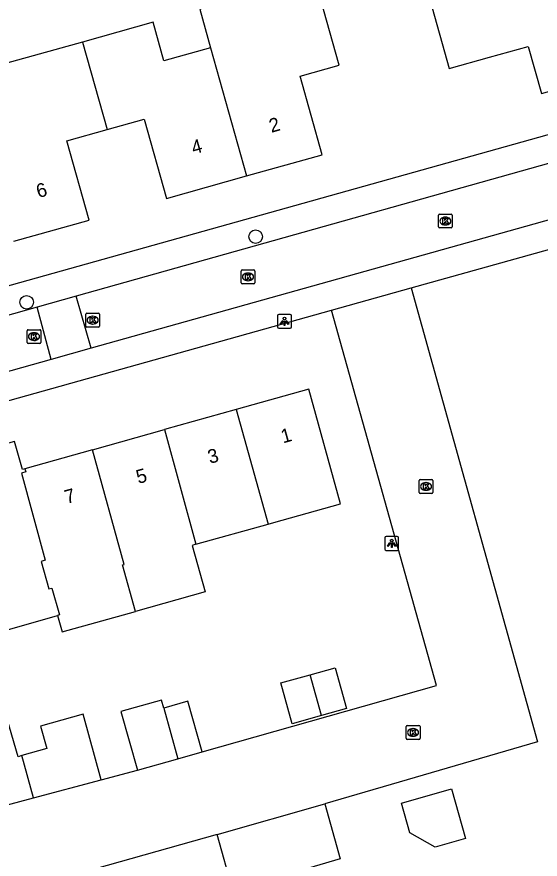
# Model space of a CAD drawing. Extents: x 159628 to 160723, y 388176 to 389416.
# Drawn here: x 159951.4 to 159989.3, y 388311.2 to 388372 of the extents above; entities that cross this region are included whole.
import ezdxf

# ---------------------------------------------------------------- set-up
doc = ezdxf.new("R2010")
doc.units = 0
for name, color, linetype in [('IMGEO_Boom', 7, 'Continuous'), ('IMGEO_Kolk', 7, 'Continuous'), ('IMGEO_Lichtpunt', 7, 'Continuous'), ('IMGEO_Pand', 7, 'Continuous'), ('IMGEO_Pand_nummerreeks', 7, 'Continuous'), ('IMGEO_Rijbaan_lokaal_open', 7, 'Continuous'), ('IMGEO_Voetpad_open', 7, 'Continuous')]:
    doc.layers.add(name, color=color, linetype=linetype)

msp = doc.modelspace()

# ---------------------------------------------------------------- linework, layer by layer
at = {"layer": 'IMGEO_Boom'}
for centre in [(159968.711, 388356.155), (159952.155, 388351.414)]:
    msp.add_circle(centre, 0.489, dxfattribs=at)
at = {"layer": 'IMGEO_Kolk'}
for p, q in [((159981.931, 388356.86), (159981.931, 388357.712)), ((159982.006, 388357.786), (159982.858, 388357.786)), ((159982.419, 388357.566), (159982.444, 388357.566)), ((159982.932, 388357.712), (159982.932, 388356.86)), ((159982.858, 388356.786), (159982.006, 388356.786)), ((159982.442, 388357.006), (159982.417, 388357.006)), ((159967.658, 388352.822), (159967.658, 388353.674)), ((159967.733, 388353.748), (159968.585, 388353.748)), ((159968.659, 388353.674), (159968.659, 388352.822)), ((159968.146, 388353.528), (159968.171, 388353.528)), ((159968.585, 388352.748), (159967.733, 388352.748)), ((159968.169, 388352.968), (159968.144, 388352.968)), ((159956.502, 388350.622), (159957.354, 388350.622)), ((159956.427, 388349.696), (159956.427, 388350.548)), ((159956.915, 388350.402), (159956.94, 388350.402)), ((159957.428, 388350.548), (159957.428, 388349.696)), ((159952.185, 388348.506), (159952.185, 388349.358)), ((159952.26, 388349.432), (159953.112, 388349.432)), ((159953.186, 388349.358), (159953.186, 388348.506)), ((159957.354, 388349.622), (159956.502, 388349.622)), ((159956.938, 388349.842), (159956.913, 388349.842)), ((159952.673, 388349.212), (159952.698, 388349.212)), ((159953.112, 388348.432), (159952.26, 388348.432)), ((159952.696, 388348.652), (159952.671, 388348.652)), ((159980.533, 388337.674), (159980.533, 388338.526)), ((159980.608, 388338.6), (159981.46, 388338.6)), ((159981.534, 388338.526), (159981.534, 388337.674)), ((159981.044, 388337.82), (159981.019, 388337.82)), ((159981.021, 388338.38), (159981.046, 388338.38)), ((159981.46, 388337.6), (159980.608, 388337.6)), ((159979.596, 388319.891), (159979.596, 388320.743)), ((159979.671, 388320.817), (159980.523, 388320.817)), ((159980.597, 388320.743), (159980.597, 388319.891)), ((159980.084, 388320.597), (159980.109, 388320.597)), ((159980.523, 388319.817), (159979.671, 388319.817)), ((159980.107, 388320.037), (159980.082, 388320.037))]:
    msp.add_line(p, q, dxfattribs=at)
for points in [[(159981.931, 388356.86), (159981.931, 388357.712)], [(159982.006, 388357.786), (159982.858, 388357.786)], [(159982.252, 388357.486), (159982.375, 388357.486), (159982.375, 388357.335), (159982.505, 388357.486), (159982.669, 388357.486), (159982.523, 388357.335), (159982.676, 388357.086), (159982.524, 388357.086), (159982.439, 388357.25), (159982.375, 388357.183), (159982.375, 388357.086), (159982.252, 388357.086), (159982.252, 388357.486)], [(159982.932, 388357.712), (159982.932, 388356.86)], [(159982.858, 388356.786), (159982.006, 388356.786)], [(159967.658, 388352.822), (159967.658, 388353.674)], [(159967.733, 388353.748), (159968.585, 388353.748)], [(159968.659, 388353.674), (159968.659, 388352.822)], [(159967.979, 388353.448), (159968.102, 388353.448), (159968.102, 388353.297), (159968.232, 388353.448), (159968.396, 388353.448), (159968.25, 388353.297), (159968.403, 388353.048), (159968.251, 388353.048), (159968.166, 388353.212), (159968.102, 388353.145), (159968.102, 388353.048), (159967.979, 388353.048), (159967.979, 388353.448)], [(159968.585, 388352.748), (159967.733, 388352.748)], [(159956.502, 388350.622), (159957.354, 388350.622)], [(159956.427, 388349.696), (159956.427, 388350.548)], [(159956.748, 388350.322), (159956.871, 388350.322), (159956.871, 388350.171), (159957.001, 388350.322), (159957.165, 388350.322), (159957.019, 388350.171), (159957.172, 388349.922), (159957.02, 388349.922), (159956.935, 388350.086), (159956.871, 388350.019), (159956.871, 388349.922), (159956.748, 388349.922), (159956.748, 388350.322)], [(159957.428, 388350.548), (159957.428, 388349.696)], [(159952.185, 388348.506), (159952.185, 388349.358)], [(159952.26, 388349.432), (159953.112, 388349.432)], [(159953.186, 388349.358), (159953.186, 388348.506)], [(159957.354, 388349.622), (159956.502, 388349.622)], [(159952.506, 388349.132), (159952.629, 388349.132), (159952.629, 388348.981), (159952.759, 388349.132), (159952.923, 388349.132), (159952.777, 388348.981), (159952.93, 388348.732), (159952.778, 388348.732), (159952.693, 388348.896), (159952.629, 388348.829), (159952.629, 388348.732), (159952.506, 388348.732), (159952.506, 388349.132)], [(159953.112, 388348.432), (159952.26, 388348.432)], [(159980.533, 388337.674), (159980.533, 388338.526)], [(159980.608, 388338.6), (159981.46, 388338.6)], [(159981.534, 388338.526), (159981.534, 388337.674)], [(159980.854, 388338.3), (159980.977, 388338.3), (159980.977, 388338.149), (159981.107, 388338.3), (159981.271, 388338.3), (159981.125, 388338.149), (159981.278, 388337.9), (159981.126, 388337.9), (159981.041, 388338.064), (159980.977, 388337.997), (159980.977, 388337.9), (159980.854, 388337.9), (159980.854, 388338.3)], [(159981.46, 388337.6), (159980.608, 388337.6)], [(159979.596, 388319.891), (159979.596, 388320.743)], [(159979.671, 388320.817), (159980.523, 388320.817)], [(159980.597, 388320.743), (159980.597, 388319.891)], [(159979.917, 388320.517), (159980.04, 388320.517), (159980.04, 388320.366), (159980.17, 388320.517), (159980.334, 388320.517), (159980.188, 388320.366), (159980.341, 388320.117), (159980.189, 388320.117), (159980.104, 388320.281), (159980.04, 388320.214), (159980.04, 388320.117), (159979.917, 388320.117), (159979.917, 388320.517)], [(159980.523, 388319.817), (159979.671, 388319.817)]]:
    msp.add_lwpolyline(points, dxfattribs=at)
for centre, start, end in [((159982.008, 388357.71), 91.55205, 178.44795), ((159982.008, 388357.71), 91.55205, 178.44795), ((159982.856, 388357.71), 1.55205, 88.44795), ((159982.856, 388357.71), 1.55205, 88.44795), ((159982.008, 388356.862), 181.55205, 268.44795), ((159982.008, 388356.862), 181.55205, 268.44795), ((159982.856, 388356.862), 271.55205, 358.44795), ((159982.856, 388356.862), 271.55205, 358.44795), ((159967.735, 388353.672), 91.55205, 178.44795), ((159967.735, 388353.672), 91.55205, 178.44795), ((159968.583, 388353.672), 1.55205, 88.44795), ((159968.583, 388353.672), 1.55205, 88.44795), ((159967.735, 388352.824), 181.55205, 268.44795), ((159967.735, 388352.824), 181.55205, 268.44795), ((159968.583, 388352.824), 271.55205, 358.44795), ((159968.583, 388352.824), 271.55205, 358.44795), ((159956.504, 388350.546), 91.55205, 178.44795), ((159956.504, 388350.546), 91.55205, 178.44795), ((159957.352, 388350.546), 1.55205, 88.44795), ((159957.352, 388350.546), 1.55205, 88.44795), ((159952.262, 388349.356), 91.55205, 178.44795), ((159952.262, 388349.356), 91.55205, 178.44795), ((159953.11, 388349.356), 1.55205, 88.44795), ((159953.11, 388349.356), 1.55205, 88.44795), ((159956.504, 388349.698), 181.55205, 268.44795), ((159956.504, 388349.698), 181.55205, 268.44795), ((159957.352, 388349.698), 271.55205, 358.44795), ((159957.352, 388349.698), 271.55205, 358.44795), ((159952.262, 388348.508), 181.55205, 268.44795), ((159952.262, 388348.508), 181.55205, 268.44795), ((159953.11, 388348.508), 271.55205, 358.44795), ((159953.11, 388348.508), 271.55205, 358.44795), ((159980.61, 388338.524), 91.55205, 178.44795), ((159980.61, 388338.524), 91.55205, 178.44795), ((159981.458, 388338.524), 1.55205, 88.44795), ((159981.458, 388338.524), 1.55205, 88.44795), ((159980.61, 388337.676), 181.55205, 268.44795), ((159980.61, 388337.676), 181.55205, 268.44795), ((159981.458, 388337.676), 271.55205, 358.44795), ((159981.458, 388337.676), 271.55205, 358.44795), ((159979.673, 388320.741), 91.55205, 178.44795), ((159979.673, 388320.741), 91.55205, 178.44795), ((159980.521, 388320.741), 1.55205, 88.44795), ((159980.521, 388320.741), 1.55205, 88.44795), ((159979.673, 388319.893), 181.55205, 268.44795), ((159979.673, 388319.893), 181.55205, 268.44795), ((159980.521, 388319.893), 271.55205, 358.44795), ((159980.521, 388319.893), 271.55205, 358.44795)]:
    msp.add_arc(centre, 0.0765, start, end, dxfattribs=at)
for centre, major_axis, ratio, start_param, end_param in [((159982.418, 388357.286), (-0.387, 0.002), 0.722429, 4.712389, 7.853982), ((159982.443, 388357.286), (-0.39, 0.002), 0.717154, 1.570796, 4.712389), ((159968.145, 388353.248), (-0.387, 0.002), 0.722429, 4.712389, 7.853982), ((159968.17, 388353.248), (-0.39, 0.002), 0.717154, 1.570796, 4.712389), ((159956.914, 388350.122), (-0.387, 0.002), 0.722429, 4.712389, 7.853982), ((159956.939, 388350.122), (-0.39, 0.002), 0.717154, 1.570796, 4.712389), ((159952.672, 388348.932), (-0.387, 0.002), 0.722429, 4.712389, 7.853982), ((159952.697, 388348.932), (-0.39, 0.002), 0.717154, 1.570796, 4.712389), ((159981.02, 388338.1), (-0.387, 0.002), 0.722429, 4.712389, 7.853982), ((159981.045, 388338.1), (-0.39, 0.002), 0.717154, 1.570796, 4.712389), ((159980.083, 388320.317), (-0.387, 0.002), 0.722429, 4.712389, 7.853982), ((159980.108, 388320.317), (-0.39, 0.002), 0.717154, 1.570796, 4.712389)]:
    msp.add_ellipse(centre, major_axis=major_axis, ratio=ratio, start_param=start_param, end_param=end_param, dxfattribs=at)
at = {"layer": 'IMGEO_Lichtpunt'}
for p, q in [((159970.302, 388350.434), (159970.302, 388349.627)), ((159970.302, 388350.434), (159970.302, 388349.627)), ((159971.204, 388350.529), (159970.396, 388350.529)), ((159971.204, 388350.529), (159970.396, 388350.529)), ((159971.298, 388349.627), (159971.298, 388350.434)), ((159971.298, 388349.627), (159971.298, 388350.434)), ((159970.396, 388349.533), (159971.204, 388349.533)), ((159970.396, 388349.533), (159971.204, 388349.533)), ((159978.052, 388334.381), (159978.052, 388333.574)), ((159978.052, 388334.381), (159978.052, 388333.574)), ((159978.954, 388334.476), (159978.146, 388334.476)), ((159978.954, 388334.476), (159978.146, 388334.476)), ((159979.048, 388333.574), (159979.048, 388334.381)), ((159979.048, 388333.574), (159979.048, 388334.381)), ((159978.146, 388333.48), (159978.954, 388333.48)), ((159978.146, 388333.48), (159978.954, 388333.48))]:
    msp.add_line(p, q, dxfattribs=at)
for points in [[(159970.676, 388350.098), (159970.715, 388350.07), (159970.527, 388349.808), (159970.489, 388349.835), (159970.676, 388350.098)], [(159970.778, 388350.05), (159970.825, 388350.05), (159970.825, 388349.728), (159970.778, 388349.728), (159970.778, 388350.05)], [(159970.888, 388350.07), (159970.926, 388350.097), (159971.113, 388349.835), (159971.074, 388349.807), (159970.888, 388350.07)], [(159978.426, 388334.045), (159978.465, 388334.017), (159978.277, 388333.755), (159978.239, 388333.782), (159978.426, 388334.045)], [(159978.528, 388333.997), (159978.575, 388333.997), (159978.575, 388333.675), (159978.528, 388333.675), (159978.528, 388333.997)], [(159978.638, 388334.017), (159978.676, 388334.044), (159978.863, 388333.782), (159978.824, 388333.754), (159978.638, 388334.017)]]:
    msp.add_lwpolyline(points, dxfattribs=at)
for centre in [(159970.801, 388350.232), (159978.551, 388334.179)]:
    msp.add_circle(centre, 0.0994, dxfattribs=at)
for centre, start, end in [((159970.396, 388350.434), 90, 180), ((159970.396, 388350.434), 90, 180), ((159971.204, 388350.434), 0, 90), ((159971.204, 388350.434), 0, 90), ((159970.396, 388349.627), 180, 270), ((159970.396, 388349.627), 180, 270), ((159971.204, 388349.627), 270, 0), ((159971.204, 388349.627), 270, 360), ((159978.146, 388334.381), 90, 180), ((159978.146, 388334.381), 90, 180), ((159978.954, 388334.381), 0, 90), ((159978.954, 388334.381), 0, 90), ((159978.146, 388333.574), 180, 270), ((159978.146, 388333.574), 180, 270), ((159978.954, 388333.574), 270, 0), ((159978.954, 388333.574), 270, 360)]:
    msp.add_arc(centre, 0.0946, start, end, dxfattribs=at)
at = {"layer": 'IMGEO_Pand'}
for points in [[(159984.209, 388374.114), (159981.303, 388373.314), (159982.713, 388368.31), (159985.613, 388369.127), (159988.41, 388369.915), (159989.37, 388366.505), (159998.689, 388369.119), (159997.08, 388374.884), (159991.299, 388373.263), (159990.569, 388375.865)], [(159968.062, 388360.544), (159973.521, 388362.07), (159971.928, 388367.764), (159974.751, 388368.555), (159972.971, 388374.918), (159967.804, 388373.472), (159964.674, 388372.596), (159965.456, 388369.813)], [(159965.456, 388369.813), (159962.087, 388368.87), (159961.309, 388371.655), (159956.199, 388370.225)], [(159956.199, 388370.225), (159951.07, 388368.79), (159947.871, 388367.895)], [(159956.199, 388370.225), (159957.975, 388363.904)], [(159965.456, 388369.813), (159968.062, 388360.544)], [(159957.975, 388363.904), (159960.662, 388364.66), (159962.275, 388358.926), (159968.062, 388360.544)], [(159951.229, 388355.826), (159956.674, 388357.35), (159955.062, 388363.085), (159957.975, 388363.904)], [(159969.615, 388335.38), (159970.036, 388335.498), (159974.85, 388336.847), (159972.554, 388345.137), (159967.308, 388343.667)], [(159967.308, 388343.667), (159962.113, 388342.21)], [(159967.308, 388343.667), (159969.615, 388335.38)], [(159956.925, 388340.756), (159962.113, 388342.21)], [(159962.113, 388342.21), (159964.398, 388333.918)], [(159952.024, 388339.382), (159951.845, 388339.332), (159951.278, 388341.345), (159945.951, 388339.851)], [(159956.925, 388340.756), (159952.024, 388339.382)], [(159960.029, 388329.068), (159959.087, 388332.428), (159959.21, 388332.463), (159956.925, 388340.756)], [(159952.024, 388339.382), (159952.09, 388339.15), (159951.792, 388339.067), (159953.505, 388332.768), (159953.207, 388332.685), (159953.766, 388330.692), (159953.978, 388330.751), (159954.531, 388328.811), (159954.399, 388328.773)], [(159964.398, 388333.918), (159969.615, 388335.38)], [(159964.398, 388333.918), (159964.118, 388333.839), (159965.06, 388330.479), (159960.029, 388329.068)], [(159949.408, 388327.352), (159954.399, 388328.773)], [(159954.399, 388328.773), (159954.733, 388327.584), (159960.029, 388329.068)], [(159973.47, 388321.532), (159971.365, 388320.942), (159970.537, 388323.896), (159972.647, 388324.487)], [(159972.647, 388324.487), (159974.453, 388324.993), (159975.281, 388322.04), (159973.47, 388321.532)], [(159973.47, 388321.532), (159972.647, 388324.487)], [(159962.07, 388322.081), (159961.911, 388322.659), (159958.97, 388321.828), (159960.167, 388317.594)], [(159964.846, 388318.917), (159963.812, 388322.574), (159962.07, 388322.081)], [(159962.07, 388322.081), (159963.08, 388318.418)], [(159957.546, 388316.894), (159956.239, 388321.631), (159953.159, 388320.782), (159953.618, 388319.145), (159951.814, 388318.64)], [(159951.814, 388318.64), (159951.538, 388318.563), (159950.757, 388321.273), (159945.687, 388319.812), (159947.315, 388314.161)], [(159963.08, 388318.418), (159964.846, 388318.917)], [(159952.657, 388315.588), (159951.814, 388318.64)], [(159960.167, 388317.594), (159963.08, 388318.418)], [(159952.657, 388315.588), (159957.546, 388316.894)], [(159982.876, 388316.23), (159983.896, 388312.643), (159981.69, 388312.015), (159979.87, 388313.051), (159979.258, 388315.201), (159982.876, 388316.23)], [(159947.315, 388314.161), (159952.657, 388315.588)], [(159973.704, 388315.148), (159974.832, 388311.182), (159967.061, 388308.893), (159965.933, 388312.938)], [(159965.933, 388312.938), (159973.704, 388315.148)]]:
    msp.add_lwpolyline(points, dxfattribs=at)
at = {"layer": 'IMGEO_Rijbaan_lokaal_open'}
for points in [[(160002.976, 388365.124), (160000, 388364.29), (159955.746, 388351.86)], [(160004.026, 388361.323), (160000, 388360.194), (159956.827, 388348.085)], [(159979.968, 388352.449), (159989.082, 388319.636), (159973.704, 388315.148)], [(159974.2, 388350.834), (159979.968, 388352.449)], [(159955.746, 388351.86), (159952.912, 388351.064)], [(159956.827, 388348.085), (159955.746, 388351.86)], [(159952.912, 388351.064), (159942.965, 388348.27)], [(159953.939, 388347.275), (159952.912, 388351.064)], [(159964.846, 388318.917), (159981.791, 388323.72), (159974.2, 388350.834)], [(159956.827, 388348.085), (159953.939, 388347.275)], [(159953.939, 388347.275), (159902.417, 388332.825)], [(159957.546, 388316.894), (159960.167, 388317.594)], [(159965.933, 388312.938), (159955.328, 388309.946)]]:
    msp.add_lwpolyline(points, dxfattribs=at)
at = {"layer": 'IMGEO_Voetpad_open'}
for points in [[(160000.538, 388366.506), (160000, 388366.355), (159946.202, 388351.292)], [(159979.968, 388352.449), (160000, 388358.057), (160002.659, 388358.831)], [(159884.421, 388325.702), (159974.2, 388350.834)]]:
    msp.add_lwpolyline(points, dxfattribs=at)

# ---------------------------------------------------------------- texts
at = {"layer": 'IMGEO_Pand_nummerreeks'}
for s, rotation, p in [('2', 15.61883, (159969.846, 388363.66)), ('4', 15.61919, (159964.225, 388362.088)), ('6', 15.63639, (159953.007, 388358.94)), ('1', 15.65887, (159970.695, 388341.209)), ('3', 15.65887, (159965.408, 388339.727)), ('5', 15.65894, (159960.231, 388338.277)), ('7', 15.65894, (159955.053, 388336.825))]:
    msp.add_text(s, height=1, rotation=rotation, dxfattribs=at).set_placement(p)

doc.saveas('drawing.dxf')
